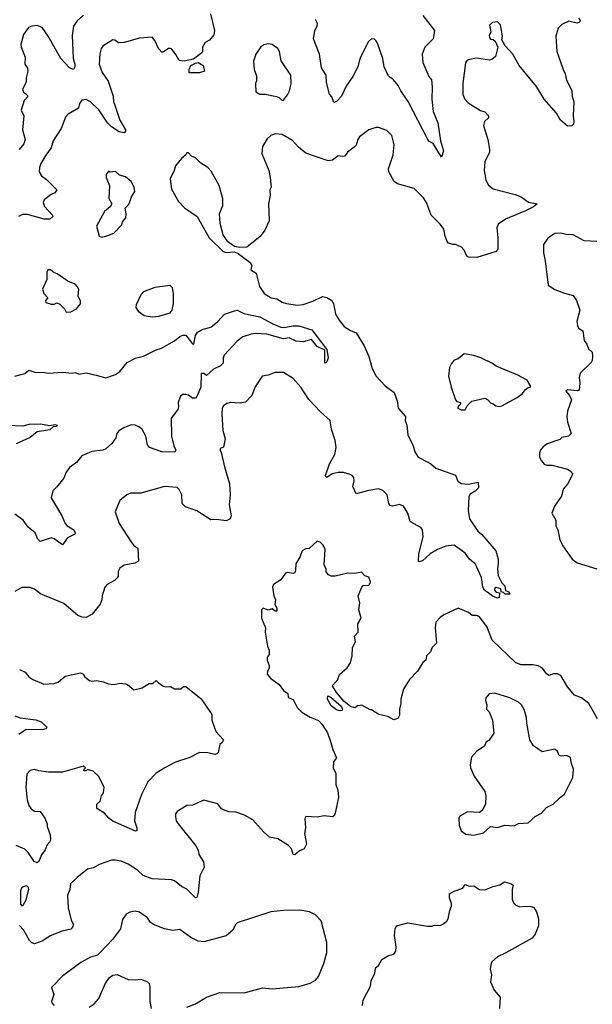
# Model space of a CAD drawing. Extents: x 2056909 to 2160450, y 827444 to 1016825.
# Tile 261 of 501: x 2096349 to 2100443, y 937414 to 944452. Entities that reach past the tile are written whole.
import ezdxf

# ---------------------------------------------------------------- set-up
doc = ezdxf.new("R2010")
doc.units = 0

msp = doc.modelspace()

# ---------------------------------------------------------------- linework, layer by layer
at = {"layer": '0CON10XD'}
for points in [[(2097712.2, 944495), (2097742.9, 944375), (2097737.1, 944342.9), (2097705, 944306), (2097675, 944290), (2097656.9, 944255), (2097656.9, 944225), (2097651.4, 944215), (2097591.2, 944168.8), (2097525, 944155.8), (2097489.5, 944159.5), (2097465, 944204), (2097435, 944243.3), (2097426.1, 944246.1), (2097412.5, 944245), (2097375, 944218.8), (2097365, 944218.8), (2097340.8, 944245), (2097315, 944303.3), (2097295, 944327.1), (2097205, 944318.8), (2097095, 944288), (2097055, 944286.7), (2097030, 944305), (2097015, 944307.1), (2096946.2, 944265), (2096932.5, 944245), (2096922.1, 944207.9), (2096917.5, 944135), (2096939.4, 944075), (2096982, 944012), (2097016.9, 943905), (2097019.6, 943865), (2097027.5, 943847.5), (2097065.6, 943735), (2097104.5, 943665), (2097104.4, 943655), (2097095, 943644.4), (2097060.7, 943650.7), (2097005, 943685.6), (2096977.3, 943715), (2096915, 943807.5), (2096855.6, 943865), (2096825, 943880.6), (2096794.2, 943875.8), (2096777.3, 943852.7), (2096769.4, 943820.6), (2096695, 943775.8), (2096675.7, 943755), (2096645.5, 943675), (2096587.5, 943585), (2096574, 943536), (2096535, 943484.2), (2096500.6, 943425), (2096490.6, 943395), (2096489.4, 943365), (2096505, 943335.8), (2096540.2, 943310.2), (2096614.2, 943235), (2096600.8, 943215), (2096575, 943203.1), (2096524, 943165), (2096515.8, 943145), (2096526.2, 943116.2), (2096584.2, 943055), (2096585.6, 943044.4), (2096564.5, 943025.5), (2096525, 943027.3), (2096405, 943060.5), (2096369.7, 943060.3), (2096341.2, 943045)], [(2096804.2, 944485), (2096760.6, 944445), (2096734.5, 944405), (2096725, 944340), (2096731.9, 944175), (2096743.8, 944135), (2096743.3, 944115), (2096733, 944097), (2096705, 944106.7), (2096643.5, 944175), (2096553.5, 944335), (2096510, 944395), (2096475, 944410.4), (2096435, 944406.7), (2096412.2, 944395), (2096376.5, 944345), (2096357.5, 944275), (2096360, 944255), (2096389.1, 944185), (2096386.9, 944135), (2096404.4, 944105), (2096408.1, 944085), (2096396.1, 944036.1), (2096396, 944005), (2096370, 943955), (2096377.1, 943935), (2096392.1, 943922.1), (2096408.8, 943905), (2096380.8, 943875), (2096360.8, 943805), (2096379.4, 943765), (2096370, 943665), (2096389.1, 943595), (2096377.8, 943565), (2096345.3, 943524.7)], [(2100345.4, 944465), (2100355.3, 944445), (2100351.1, 944435), (2100335, 944427.8), (2100275, 944440.8), (2100225, 944418.5), (2100199.4, 944390.6), (2100181.5, 944335), (2100189.2, 944225), (2100233.5, 944095), (2100249.1, 944065), (2100258.9, 944018.9), (2100296.9, 943945), (2100298.8, 943905), (2100310.9, 943865), (2100306.9, 943765), (2100311.5, 943725), (2100309.2, 943705), (2100296.7, 943693.3), (2100265, 943690), (2100215.7, 943735), (2100186.7, 943785), (2100098.2, 943885), (2100043.9, 943975), (2099919.1, 944125), (2099874.2, 944205), (2099820, 944265), (2099797, 944307), (2099800, 944335), (2099786.2, 944415), (2099765, 944436), (2099728.3, 944431.7), (2099707, 944413), (2099717.5, 944365), (2099705, 944340), (2099706.7, 944325), (2099713.9, 944313.9), (2099735, 944310), (2099747.3, 944297.3), (2099766.7, 944255), (2099750.7, 944189.3), (2099725, 944166.7), (2099707.7, 944162.3), (2099615, 944176.9), (2099556, 944164), (2099543.3, 944155), (2099536.4, 944143.6), (2099517.1, 943995), (2099517.9, 943917.9), (2099532, 943885), (2099555, 943858), (2099643.7, 943803.7), (2099675, 943794.2), (2099700, 943765), (2099700, 943750), (2099672.5, 943725), (2099665.7, 943695), (2099696.9, 943595), (2099708.9, 943525), (2099706.9, 943505), (2099675.6, 943435), (2099668.6, 943375), (2099682.5, 943305), (2099700.4, 943270.4), (2099735, 943242.7), (2099892.1, 943202.1), (2099933.3, 943185), (2099987.7, 943147.7), (2100047.5, 943135), (2100021.2, 943115), (2099965, 943086.9), (2099823.2, 943026.8), (2099770, 942990), (2099761.1, 942965), (2099768.1, 942895), (2099766.9, 942815), (2099755, 942795.7), (2099723.4, 942786.6), (2099618.2, 942751.8), (2099555, 942755.6), (2099545, 942762), (2099527.1, 942805), (2099508, 942825), (2099465, 942844.3), (2099445, 942844.4), (2099415, 942855.7), (2099405, 942866.2), (2099390.9, 942905), (2099380.4, 942955), (2099355, 942990.5), (2099290, 943055), (2099257.1, 943145), (2099235, 943178.1), (2099169.2, 943245), (2099049.2, 943279.2), (2099026.7, 943295), (2098988, 943365), (2098986, 943385), (2099019.2, 943485), (2099027.3, 943557.3), (2099010, 943625), (2098975, 943660), (2098915, 943681.2), (2098895, 943681.2), (2098845, 943665.8), (2098778.8, 943615), (2098766, 943595), (2098753.8, 943555), (2098739.8, 943540.2), (2098693.8, 943505), (2098674.5, 943475.5), (2098655, 943475.3), (2098625, 943479.8), (2098585, 943448.7), (2098555, 943442.2), (2098395, 943498), (2098341.7, 943541.7), (2098298.8, 943588.8), (2098225, 943632.5), (2098175, 943636.7), (2098145, 943623.8), (2098118.8, 943601.2), (2098084.5, 943545.5), (2098080.8, 943495), (2098131.2, 943375), (2098140, 943325), (2098146, 943255), (2098138, 943235), (2098140, 943195), (2098128.8, 943135), (2098133.1, 943015), (2098101.3, 942948.7), (2098067.9, 942902.1), (2097973.3, 942826.7), (2097923.3, 942823.3), (2097885, 942830), (2097837.5, 942865), (2097803.9, 942913.9), (2097782, 942995), (2097777.5, 943065), (2097801.4, 943125), (2097801.5, 943171.5), (2097776.2, 943266.2), (2097719.1, 943369.1), (2097695, 943395.8), (2097645, 943426), (2097605, 943464), (2097576.2, 943476.2), (2097555, 943500), (2097545, 943500), (2097537.5, 943485), (2097505, 943460), (2097462.7, 943407.3), (2097454, 943375), (2097423.8, 943315), (2097435, 943240), (2097485, 943153.3), (2097527, 943107), (2097618, 943045), (2097703.9, 942893.9), (2097804.1, 942794.1), (2097825, 942787.5), (2097885, 942792.5), (2097911.7, 942781.7), (2097995.8, 942715.8), (2098008.8, 942695), (2098002.5, 942665), (2098040, 942640), (2098062.9, 942545), (2098096, 942495), (2098146.7, 942465), (2098186.6, 942456.6), (2098225, 942433.1), (2098257.7, 942422.3), (2098335, 942411.9), (2098375.8, 942415.8), (2098445, 942439.4), (2098515, 942474.4), (2098545, 942466.4), (2098580.6, 942445), (2098592.6, 942422.6), (2098607.3, 942347.3), (2098633.7, 942303.7), (2098669.5, 942259.5), (2098715, 942230), (2098753.9, 942213.9), (2098810.9, 942120.9), (2098845.5, 942045.5), (2098869.8, 941959.8), (2098898.6, 941905), (2098962, 941835), (2099026.6, 941786.6), (2099046.8, 941726.8), (2099054.2, 941675), (2099106.7, 941615), (2099104, 941585), (2099116, 941555), (2099124.4, 941484.4), (2099162, 941405), (2099175, 941362.5), (2099196.7, 941325), (2099261.5, 941291.5)], [(2099231.7, 944481.7), (2099314.2, 944375), (2099304.3, 944315), (2099244.4, 944255), (2099225.5, 944205), (2099232.3, 944145), (2099275, 944046.7), (2099293, 944023), (2099298.8, 943968.8), (2099294.4, 943885), (2099305.4, 943795.4), (2099339.4, 943715), (2099357.1, 943585), (2099378.2, 943515), (2099365, 943470), (2099305, 943566.7), (2099275, 943583.3), (2099266, 943595), (2099127.4, 943867.4), (2099073.8, 943943.8), (2099055, 943982.2), (2099022.5, 944022.5), (2098985, 944048.6), (2098955.4, 944115), (2098945, 944173.8), (2098907.1, 944285), (2098895, 944303.8), (2098885, 944313.8), (2098865, 944316.2), (2098843.2, 944296.8), (2098785, 944183.8), (2098776.5, 944155), (2098766.5, 944115), (2098731.8, 944045), (2098682.1, 943977.9), (2098649.2, 943905), (2098615, 943866.7), (2098595, 943860), (2098580.7, 943900.7), (2098565, 943920), (2098542.6, 944002.6), (2098540.6, 944055), (2098507.6, 944107.6), (2098491.8, 944205), (2098448.9, 944315), (2098460, 944375), (2098476.7, 944405), (2098478.8, 944425), (2098463, 944453)], [(2098225, 943873.3), (2098235, 943876.7), (2098263.8, 943915), (2098277, 943943), (2098290, 943995), (2098288, 944055), (2098218.3, 944158.3), (2098205.8, 944225), (2098193.8, 944245), (2098155, 944273.8), (2098125, 944278.8), (2098095, 944271.2), (2098073, 944257), (2098036.2, 944205), (2098021.2, 944155), (2098026.2, 944095), (2098041.7, 944051.7), (2098041.2, 944015), (2098033.8, 943995), (2098037.5, 943937.5), (2098065, 943920), (2098105, 943920), (2098185, 943903.8), (2098203.3, 943895), (2098225, 943873.3)], [(2097561.7, 944071.7), (2097560, 944095), (2097573.8, 944125), (2097605, 944142), (2097625, 944145.7), (2097660, 944125), (2097670, 944085), (2097635, 944072.5), (2097561.7, 944071.7)], [(2096935, 942896.7), (2096965, 942903.8), (2097023, 942927), (2097078.8, 942985), (2097085, 943007.5), (2097108, 943035), (2097111.2, 943065), (2097103.3, 943105), (2097131.2, 943135), (2097148.8, 943185), (2097172, 943225), (2097167.5, 943255), (2097145, 943296), (2097105, 943328), (2097061.7, 943341.7), (2097035, 943366.7), (2096995, 943362.5), (2096985, 943370), (2096966.7, 943345), (2096966.2, 943325), (2096990, 943265), (2096986.7, 943175), (2097007.5, 943135), (2096996.7, 943115), (2096955, 943080), (2096899.2, 942975), (2096917.5, 942905), (2096935, 942896.7)], [(2100475, 942865.6), (2100385, 942872.5), (2100305, 942914.2), (2100255.5, 942915.5), (2100215, 942926.7), (2100175, 942924.2), (2100125, 942890), (2100094.3, 942845), (2100094, 942785), (2100105, 942727.5), (2100126.7, 942555), (2100175, 942524), (2100245, 942496.2), (2100305, 942481.2), (2100330, 942445), (2100354.4, 942375), (2100332.5, 942295), (2100335.8, 942265.8), (2100345, 942246.7), (2100375, 942227.5), (2100385, 942160), (2100403.3, 942133.3), (2100415, 942100), (2100442.5, 942075), (2100443.3, 942045), (2100442.5, 942015), (2100435, 942002.5), (2100356.7, 941925), (2100348.8, 941895), (2100354, 941855), (2100350, 941805), (2100335, 941799.2), (2100265, 941807.1), (2100253.8, 941796.2), (2100280, 941765), (2100293.3, 941735), (2100266.2, 941655), (2100260, 941615), (2100265.9, 941575.9), (2100291.2, 941495), (2100272.5, 941475), (2100225, 941466.7), (2100209.5, 941450.5), (2100120.5, 941419.5), (2100091.7, 941398.3), (2100075, 941380), (2100064.2, 941355), (2100066, 941325), (2100078.6, 941298.6), (2100098.8, 941275), (2100115, 941267.5), (2100155, 941268), (2100265, 941238.8), (2100285, 941226.7), (2100303.3, 941205), (2100265, 941132.5), (2100234, 941096), (2100223.6, 941046.4), (2100172.5, 940975), (2100154, 940925), (2100181.2, 940875), (2100181.2, 940835), (2100196.2, 940805), (2100211.2, 940735), (2100231.7, 940691.7), (2100300, 940595), (2100335, 940570), (2100475, 940526.7)], [(2096681.7, 942361.7), (2096715, 942363.3), (2096754.1, 942385.9), (2096785, 942420), (2096785, 942440), (2096766.7, 942475), (2096770.8, 942525), (2096763.2, 942543.2), (2096745, 942562), (2096693.4, 942583.4), (2096616.1, 942636.1), (2096593.9, 942643.9), (2096570, 942665), (2096550, 942665), (2096542.5, 942645), (2096543.8, 942595), (2096513.3, 942525), (2096521.2, 942495), (2096550, 942465), (2096532.5, 942445), (2096535, 942430), (2096575, 942417.5), (2096595, 942417.5), (2096615, 942427.5), (2096635, 942417.5), (2096670, 942385), (2096681.7, 942361.7)], [(2097295, 942328), (2097345, 942333.8), (2097423.9, 942356.1), (2097439.2, 942375), (2097448, 942422), (2097448.5, 942495), (2097442.5, 942535), (2097425, 942551.4), (2097315, 942538.9), (2097235, 942506), (2097214, 942485), (2097181.2, 942415), (2097180, 942395), (2097195, 942367.5), (2097238.8, 942338.8), (2097295, 942328)], [(2096315, 941902.9), (2096385, 941922.9), (2096415, 941947.1), (2096465, 941931.4), (2096515, 941932.5), (2096555, 941925.7), (2096655, 941932.2), (2096725, 941925.7), (2096745, 941931.4), (2096775, 941918), (2096825, 941927.1), (2096895, 941911.4), (2096965, 941893.1), (2097033.8, 941915), (2097065, 941937.5), (2097117.9, 942002.1), (2097177.4, 942032.6), (2097235, 942046.5), (2097325, 942092.2), (2097363.8, 942105), (2097455, 942155.5), (2097492.9, 942187.1), (2097515, 942197.5), (2097537.9, 942197.9), (2097585, 942136.2), (2097595, 942132.5), (2097607.1, 942195), (2097621.2, 942218.8), (2097660.5, 942239.5), (2097716.2, 942255), (2097765, 942294.3), (2097812.9, 942347.1), (2097885, 942371.9), (2097905, 942375.7), (2097951.9, 942351.9), (2098065, 942328.9), (2098158, 942278), (2098215, 942254.6), (2098235, 942251.8), (2098304, 942264), (2098345, 942262.9), (2098438.1, 942235), (2098545, 942093.8), (2098554.3, 942035), (2098545, 942006.7), (2098535, 941997.5), (2098530, 942005), (2098530, 942090), (2098475.7, 942115.7), (2098435, 942166.2), (2098375, 942150), (2098326, 942154), (2098275, 942178.9), (2098235, 942171.1), (2098115, 942205.3), (2098035, 942208.8), (2098005, 942204.5), (2097945.3, 942184.7), (2097905, 942155.4), (2097812.1, 942055), (2097803.6, 942035), (2097803.4, 941996.6), (2097785, 941977.1), (2097734.2, 941955), (2097685, 941910), (2097665, 941923.3), (2097647, 941923), (2097643.3, 941825), (2097615, 941758), (2097605, 941746.9), (2097585, 941747.3), (2097555, 941768.5), (2097536.9, 941773.1), (2097515, 941772), (2097498.3, 941761.7), (2097481.2, 941715), (2097484, 941685), (2097478.6, 941665), (2097432.7, 941605), (2097433.8, 941475), (2097450.8, 941405), (2097464.3, 941375), (2097458.2, 941361.8), (2097365, 941364.4), (2097276.7, 941395), (2097262.5, 941412.5), (2097251.9, 941475), (2097225, 941522.5), (2097205, 941540), (2097175, 941554.3), (2097145, 941555.8), (2097093.3, 941535), (2097057.3, 941512.7), (2097044, 941495), (2097035.6, 941464.4), (2097007.6, 941422.4), (2096965, 941384.2), (2096944.2, 941375.8), (2096866, 941366), (2096794, 941335), (2096755, 941286.7), (2096705, 941251.2), (2096681.7, 941218.3), (2096663.8, 941175), (2096615, 941113.8), (2096586, 941084), (2096573.8, 941035), (2096650.6, 940905), (2096675, 940852), (2096689.2, 940835), (2096736, 940805), (2096746, 940785), (2096742.5, 940775), (2096690.3, 940749.7), (2096655, 940697.5), (2096595, 940740.8), (2096575, 940748.6), (2096495, 940721.2), (2096478.8, 940738.8), (2096460.6, 940785), (2096409.2, 940825), (2096375, 940875.7), (2096315, 940918.6)], [(2099535, 941662.5), (2099547, 941693), (2099582.5, 941725), (2099675, 941747.5), (2099695.9, 941735.9), (2099715, 941712.5), (2099735, 941706.7), (2099752.3, 941692.3), (2099775, 941686.2), (2099795, 941692), (2099905, 941751.2), (2099941.2, 941778.8), (2099965, 941808.8), (2099985, 941822.5), (2100000, 941825), (2100000, 941835), (2099976.7, 941875), (2099911.3, 941911.3), (2099755, 941976), (2099730, 941995), (2099645.3, 942035.3), (2099595, 942052.7), (2099527.1, 942062.9), (2099485, 942028.8), (2099455, 942018.8), (2099436.2, 941995), (2099421.2, 941965), (2099415.7, 941905), (2099432.9, 941825), (2099463.8, 941735), (2099475, 941723.3), (2099500, 941715), (2099500, 941705), (2099483.9, 941686.1), (2099482.5, 941675), (2099505, 941663.3), (2099535, 941662.5)], [(2099261.5, 941291.5), (2099288.5, 941278.5), (2099325, 941245.7), (2099465, 941196.7), (2099482.5, 941152.5), (2099505, 941136.2), (2099555, 941132.9), (2099627.5, 941147.5), (2099628, 941105), (2099605, 941082), (2099568.8, 941061.2), (2099560, 941045), (2099556.2, 940945), (2099565.8, 940885), (2099625, 940796.2), (2099652.7, 940772.7), (2099754, 940655), (2099768.6, 940595), (2099770.8, 940565), (2099764, 940525), (2099770, 940480), (2099796.4, 940426.4), (2099817.5, 940405), (2099821.7, 940371.7), (2099845, 940362.5), (2099852.5, 940345), (2099820, 940345), (2099808.3, 940358.3), (2099791.7, 940361.7), (2099790, 940385), (2099755, 940393.3), (2099743.9, 940386.1), (2099743.8, 940375), (2099755, 940361.2), (2099780, 940355), (2099777, 940323), (2099765, 940317.5), (2099735, 940329.2), (2099671.5, 940375), (2099659.4, 940395), (2099650.8, 940465), (2099618.2, 940538.2), (2099605, 940562.5), (2099564, 940595), (2099535, 940638.8), (2099455, 940696), (2099395, 940690), (2099336.2, 940665), (2099282.5, 940635), (2099230, 940585), (2099205, 940577.5), (2099200, 940585), (2099203.6, 940635), (2099234.4, 940755), (2099229.4, 940805), (2099219.5, 940819.5), (2099140, 940865), (2099124.2, 940925), (2099092, 940975), (2099065, 940986.5), (2099015, 940975.7), (2098998.6, 940978.6), (2098987.1, 940995), (2098975.6, 941055), (2098945, 941085.7), (2098915, 941099.2), (2098845, 941087.5), (2098755, 941062.5), (2098730, 941115), (2098741.4, 941155), (2098738.8, 941178.8), (2098726.7, 941195), (2098711.7, 941201.7), (2098665, 941214.4), (2098625, 941215.5), (2098583.7, 941206.3), (2098545, 941180.8), (2098536.7, 941185), (2098536.2, 941193.8), (2098563.2, 941276.8), (2098602.5, 941345), (2098610.8, 941395), (2098604.3, 941445), (2098578.9, 941525), (2098568.2, 941588.2), (2098499.1, 941649.1), (2098416.1, 941736.1), (2098358, 941825), (2098305, 941886.2), (2098235, 941931.2), (2098175, 941930), (2098125, 941911.2), (2098082.5, 941905), (2098032.8, 941827.2), (2098008, 941765), (2097962.7, 941717.3), (2097925, 941711.4), (2097854.1, 941715.9), (2097830.9, 941709.1), (2097805, 941691.2), (2097795.6, 941674.4), (2097794.1, 941635), (2097802.3, 941515), (2097817.1, 941455), (2097805, 941397.5), (2097783, 941387), (2097781.2, 941375), (2097789.2, 941359.2), (2097812.7, 941255), (2097849.1, 941135), (2097853.7, 941056.3), (2097847.1, 940985), (2097861.2, 940905), (2097853.3, 940885), (2097825, 940870), (2097755, 940880), (2097715, 940876), (2097615, 940940.8), (2097535, 940969.2), (2097511.4, 940995), (2097509.2, 941055), (2097490, 941095), (2097475, 941108.8), (2097385, 941116.2), (2097215, 941068.1), (2097141.7, 941068.3), (2097115, 941056.7), (2097064.2, 941015.8), (2097032.5, 940935), (2097060.5, 940850.5), (2097148.6, 940715), (2097165, 940694.2), (2097194.1, 940674.1), (2097198.1, 940581.9), (2097171.7, 940568.3), (2097095, 940552.5), (2097065, 940531.2), (2097053.2, 940506.8), (2097052.9, 940475), (2097047, 940463), (2097027.5, 940442.5), (2096974.2, 940415), (2096957.8, 940395), (2096938.6, 940335), (2096937.1, 940305), (2096924.4, 940275), (2096866.1, 940203.9), (2096825, 940179.4), (2096795, 940182.2), (2096765, 940194.5), (2096665, 940278.6), (2096498.3, 940348.3), (2096455, 940381.4), (2096425, 940392.9), (2096365, 940394.3), (2096315, 940364)], [(2096255, 941554.2), (2096375, 941549.2), (2096418.3, 941561.7), (2096495, 941562.9), (2096565, 941550.6), (2096601.2, 941558.8), (2096617.5, 941555), (2096610, 941545), (2096588, 941542), (2096565, 941521.2), (2096474.1, 941505.9), (2096423.3, 941465), (2096325, 941419.5)], [(2098519.2, 940695), (2098498.3, 940718.3), (2098475, 940723.8), (2098418.3, 940671.7), (2098395, 940670), (2098367.5, 940655), (2098353.8, 940615), (2098322.5, 940562.5), (2098321.7, 940518.3), (2098315, 940497.5), (2098305, 940493.8), (2098265, 940500), (2098250, 940495), (2098215, 940447.5), (2098162.5, 940415), (2098156.7, 940395), (2098165.7, 940335), (2098177.5, 940305), (2098173, 940273), (2098188.1, 940245), (2098187.5, 940225), (2098175, 940223.8), (2098155, 940240), (2098125, 940232.5), (2098090, 940245), (2098077.5, 940235), (2098077.5, 940175), (2098106.7, 940105), (2098103.3, 940075), (2098120, 939975), (2098132.5, 939945), (2098132.5, 939915), (2098117.5, 939895), (2098117.5, 939875), (2098132.5, 939835), (2098133, 939817), (2098120, 939795), (2098117.5, 939775), (2098145, 939743.3), (2098205, 939701.2), (2098235, 939657.5), (2098265, 939636.7), (2098267.5, 939607.5), (2098303.9, 939593.9), (2098333.8, 939535), (2098365, 939503.3), (2098425, 939467.5), (2098485, 939442.5), (2098512.5, 939415), (2098550, 939355), (2098573.3, 939285), (2098586.7, 939235), (2098613.3, 939175), (2098593.6, 939146.4), (2098590, 939105), (2098608.6, 939065), (2098609.2, 938985), (2098624, 938945), (2098628.8, 938895), (2098605, 938780), (2098598.3, 938761.7), (2098585, 938753.8), (2098525, 938761.2), (2098475, 938752), (2098395, 938757.5), (2098387, 938743), (2098392, 938675), (2098386.2, 938635), (2098400.5, 938559.5), (2098383.3, 938525), (2098349.3, 938510.7), (2098315, 938482.5), (2098303.3, 938485), (2098291.2, 938525), (2098270.5, 938550.5), (2098195, 938596.2), (2098135, 938608.8), (2098094.3, 938644.3), (2098015, 938733.8), (2097955.6, 938765.6), (2097895, 938787.5), (2097845, 938790.8), (2097805, 938803.8), (2097791.4, 938811.4), (2097765, 938848), (2097665, 938873.8), (2097585, 938838.8), (2097544.1, 938835.9), (2097475, 938793.3), (2097463.3, 938775), (2097463.3, 938755), (2097468.8, 938725), (2097482, 938705), (2097607.6, 938547.6), (2097624, 938515), (2097628.8, 938485), (2097662.7, 938432.7), (2097668.8, 938395), (2097637.7, 938332.3), (2097625.8, 938215), (2097615, 938178.8), (2097605, 938176.2), (2097545, 938237.5), (2097505, 938255.7), (2097455.9, 938295.9), (2097435, 938302.9), (2097295, 938311.1), (2097232.5, 938335), (2097192.2, 938372.2), (2097125, 938415.5), (2097075, 938437.5), (2097035, 938445.8), (2097005, 938444.2), (2096925, 938417.1), (2096875, 938390.4), (2096835, 938381.4), (2096759.2, 938320.8), (2096712.5, 938275), (2096707.1, 938235), (2096691.4, 938195), (2096696.2, 938105), (2096718, 938015), (2096733.8, 937985), (2096727.5, 937965), (2096715, 937950.8), (2096653.7, 937936.3), (2096566.2, 937903.8), (2096515, 937867.8), (2096455, 937845.7), (2096435, 937854.2), (2096419.8, 937869.8), (2096377.1, 937947.1), (2096347.7, 937977.7)], [(2100480, 939455), (2100418, 939565), (2100365.7, 939605.7), (2100314.5, 939624.5), (2100264.6, 939684.6), (2100218.8, 939765), (2100194, 939776), (2100165, 939776.7), (2100135, 939764.4), (2100116.3, 939776.3), (2100087.4, 939817.4), (2100055, 939834.3), (2100015, 939841.4), (2099935, 939840), (2099895.5, 939855.5), (2099727.6, 940017.6), (2099688.9, 940115), (2099635, 940185.7), (2099615, 940194.2), (2099585, 940193.8), (2099557.5, 940215), (2099485, 940246), (2099381.7, 940198.3), (2099355, 940180), (2099323.8, 940145), (2099318.8, 940105), (2099328, 939995), (2099298.8, 939965), (2099286.1, 939933.9), (2099257.5, 939905), (2099252.5, 939875), (2099231.4, 939858.6), (2099193.3, 939795), (2099136.7, 939735), (2099094.1, 939665.9), (2099073.9, 939596.1), (2099073.8, 939565), (2099063.8, 939525), (2099065, 939480), (2099053, 939457), (2099025, 939448.8), (2098981.7, 939471.7), (2098916.1, 939486.1), (2098865, 939520), (2098855, 939520), (2098795, 939553.3), (2098765, 939546.7), (2098745, 939533.3), (2098715, 939542.5), (2098668, 939578), (2098613.3, 939643.3), (2098586.7, 939685), (2098587.5, 939695), (2098622.5, 939735), (2098635, 939772.5), (2098689.5, 939820.5), (2098713.8, 939856.2), (2098726, 939905), (2098728, 939965), (2098748.8, 940005), (2098743.3, 940045), (2098768.8, 940075), (2098766.7, 940135), (2098790, 940175), (2098772.9, 940235), (2098781.4, 940285), (2098768.8, 940335), (2098795, 940396.7), (2098805, 940407.5), (2098845, 940410), (2098855, 940422.5), (2098856, 940435), (2098845, 940467.5), (2098816.4, 940476.4), (2098793, 940503), (2098745, 940493.8), (2098695, 940496), (2098603.9, 940473.9), (2098575, 940473.8), (2098557.5, 940485), (2098540, 940505), (2098540, 940525), (2098526.7, 940555), (2098533.8, 940665), (2098519.2, 940695)], [(2096348, 939808), (2096387.3, 939787.3), (2096414.3, 939754.3), (2096443.3, 939736.7), (2096521.7, 939701.7), (2096596.4, 939706.4), (2096625, 939716.2), (2096675, 939759.2), (2096783.6, 939783.6), (2096802.5, 939775), (2096813.8, 939755), (2096847.7, 939727.7), (2096865, 939723.8), (2096898.3, 939728.3), (2096945, 939720), (2096983.9, 939703.9), (2097025, 939700), (2097065, 939710), (2097106.1, 939706.1), (2097120.7, 939700.7), (2097165, 939662.5), (2097223.6, 939676.4), (2097275, 939707.5), (2097301.7, 939708.3), (2097325, 939730), (2097341.7, 939711.7), (2097378.3, 939688.3), (2097393.3, 939683.3), (2097426.1, 939686.1), (2097455, 939668.8), (2097501.7, 939668.3), (2097520, 939685), (2097536.1, 939686.1), (2097647.3, 939597.3), (2097723.3, 939485), (2097723.8, 939445), (2097751.2, 939365), (2097806.2, 939305), (2097797.5, 939285), (2097779.3, 939270.7), (2097768.8, 939215), (2097757.5, 939205), (2097745, 939200.8), (2097695, 939212.5), (2097635, 939214.4), (2097565, 939178.9), (2097463.3, 939145), (2097386.3, 939103.7), (2097324.5, 939065.5), (2097265.5, 939004.5), (2097220.6, 938915), (2097175.6, 938785), (2097169.2, 938725), (2097185.8, 938675), (2097186.7, 938655), (2097178, 938652), (2097015, 938724.2), (2096986.2, 938745), (2096955, 938780), (2096900, 938815), (2096900, 938845), (2096923.6, 938866.4), (2096933.8, 938905), (2096948.6, 938925), (2096953.9, 938963.9), (2096915, 939043.3), (2096875, 939080), (2096835, 939093.3), (2096825, 939084), (2096812.3, 939082.3), (2096807.5, 939085), (2096810, 939095), (2096820, 939105), (2096805, 939116), (2096655, 939073.6), (2096555, 939072.5), (2096485.8, 939084.2), (2096455, 939092), (2096425, 939086.2), (2096401.2, 939058.8), (2096393.3, 938965), (2096402.5, 938875), (2096415.5, 938835.5), (2096432, 938812), (2096455, 938794.4), (2096495, 938793.1), (2096530, 938745), (2096546.7, 938705), (2096546.2, 938685), (2096566.2, 938625), (2096570, 938595), (2096564.2, 938575.8), (2096546.2, 938555), (2096530.9, 938519.1), (2096505, 938482.5), (2096486.7, 938435), (2096475, 938426.7), (2096452.5, 938435), (2096410.3, 938500.3), (2096385, 938523.8), (2096325, 938548.8)], [(2098635, 939512), (2098615, 939520), (2098575, 939547.5), (2098550, 939595), (2098551.7, 939618.3), (2098575, 939606.2), (2098646.2, 939545), (2098658, 939525), (2098655, 939513.3), (2098635, 939512)], [(2099595, 938622.5), (2099665, 938640.8), (2099715, 938684.2), (2099765, 938678), (2099815.9, 938694.1), (2099885, 938689.2), (2099915, 938706), (2099985, 938711.2), (2100034.4, 938755.6), (2100078.8, 938781.2), (2100115, 938821.2), (2100163.3, 938845), (2100214.3, 938895.7), (2100244.2, 938915.8), (2100304.1, 939035.9), (2100308.8, 939095), (2100293.3, 939135), (2100286.7, 939175), (2100275.8, 939185.8), (2100255, 939192.5), (2100225, 939187.1), (2100205, 939192), (2100195, 939222.5), (2100175, 939237.5), (2100085, 939220), (2100022.2, 939262.2), (2099997.1, 939305), (2099973.9, 939423.9), (2099971.5, 939465), (2099955, 939521.2), (2099935.7, 939555), (2099915.8, 939575), (2099854.2, 939604.2), (2099745, 939639.2), (2099705, 939633.3), (2099681.2, 939605), (2099678.8, 939585), (2099688.8, 939555), (2099687.5, 939525), (2099705.9, 939505.9), (2099728.8, 939445), (2099738.3, 939351.7), (2099705, 939302.5), (2099682.5, 939285), (2099671.7, 939258.3), (2099616.1, 939223.9), (2099579.3, 939180.7), (2099570, 939125), (2099572, 939105), (2099598, 939045), (2099675.6, 938935), (2099682.5, 938905), (2099678.1, 938845), (2099655, 938800), (2099637.5, 938785), (2099550.3, 938789.7), (2099495, 938760), (2099488.8, 938745), (2099492, 938695), (2099506.2, 938655), (2099539.5, 938629.5), (2099595, 938622.5)], [(2096315, 939476.2), (2096351.7, 939461.7), (2096465, 939448), (2096502.7, 939432.7), (2096542.5, 939395), (2096537.5, 939385), (2096513.4, 939376.6), (2096395, 939378.8), (2096343.8, 939343.8)], [(2096365, 938117.5), (2096375, 938123.3), (2096395, 938161.2), (2096415.4, 938235), (2096410.5, 938255), (2096395, 938260.8), (2096373.3, 938255), (2096362.2, 938245), (2096354.4, 938225), (2096355, 938130), (2096365, 938117.5)], [(2098800, 937405), (2098804, 937445), (2098855.9, 937544.1), (2098861.2, 937585), (2098889.2, 937635), (2098893.3, 937675), (2098915, 937692.5), (2098937.5, 937735), (2098985, 937763.3), (2099025, 937772.5), (2099037.5, 937795), (2099040, 937825), (2099028, 937905), (2099033.8, 937955), (2099042.5, 937975), (2099125, 937996), (2099265, 937973.8), (2099295, 937973.3), (2099315, 937980), (2099355, 937976.7), (2099373.6, 937986.4), (2099401.7, 938008.3), (2099411.2, 938025), (2099423.8, 938085), (2099436.2, 938115), (2099436, 938135), (2099421.2, 938175), (2099422.5, 938205), (2099455, 938223.3), (2099517.5, 938245), (2099535, 938270), (2099565, 938258.8), (2099595, 938262), (2099635.9, 938235.9), (2099675, 938232), (2099735, 938257.5), (2099782, 938268), (2099815, 938288.8), (2099866, 938276), (2099876.2, 938265), (2099870, 938235), (2099869.2, 938165), (2099879.1, 938139.1), (2099895, 938124), (2099925, 938110.8), (2099965, 938115.8), (2100005, 938113.8), (2100025.9, 938105.9), (2100043.3, 938075), (2100058.8, 938025), (2100058.6, 937975), (2100033.8, 937915), (2100012.3, 937887.7), (2099825, 937781.2), (2099765, 937753.8), (2099725, 937718.8), (2099718.6, 937705), (2099713.6, 937665), (2099721.1, 937625), (2099714.5, 937574.5), (2099740, 937515), (2099783.8, 937465), (2099778.8, 937385)], [(2097545, 937394.3), (2097605, 937417.5), (2097685.7, 937464.3), (2097780.6, 937499.4), (2097955, 937495.6), (2098085, 937531.4), (2098155, 937524.3), (2098345, 937540.8), (2098425, 937566), (2098465, 937586), (2098485, 937613.3), (2098522.9, 937705), (2098544.2, 937785), (2098544, 937855), (2098505, 938010), (2098465, 938053.3), (2098420, 938075), (2098352.3, 938087.7), (2098234.3, 938085.7), (2098144.3, 938075.7), (2097904.1, 937995.9), (2097892.5, 937985), (2097873.3, 937945), (2097825.4, 937904.6), (2097665, 937861.1), (2097626.2, 937866.2), (2097572.8, 937892.8), (2097495, 937949.2), (2097445, 937942.5), (2097385, 937952.9), (2097305, 937984.2), (2097285, 937998), (2097262.1, 938032.1), (2097205, 938073.8), (2097175, 938079.2), (2097135.9, 938074.1), (2097111.4, 938058.6), (2097085, 938020), (2097070, 937955), (2097011.8, 937878.2), (2096925, 937784), (2096905, 937766), (2096855, 937752), (2096786.9, 937713.1), (2096654.2, 937615.8), (2096577.5, 937535), (2096593.3, 937485), (2096577.5, 937435), (2096580, 937425), (2096596.7, 937405)], [(2096846.7, 937395), (2096881.2, 937418.8), (2096915, 937456.7), (2096960.3, 937559.7), (2096991.2, 937605), (2097015, 937622), (2097045, 937628), (2097125, 937592), (2097175, 937588.8), (2097215, 937593.8), (2097263.3, 937575), (2097273.9, 937563.9), (2097279.5, 937539.5), (2097279.2, 937435), (2097288, 937385)]]:
    msp.add_lwpolyline(points, dxfattribs=at)

doc.saveas('drawing.dxf')
